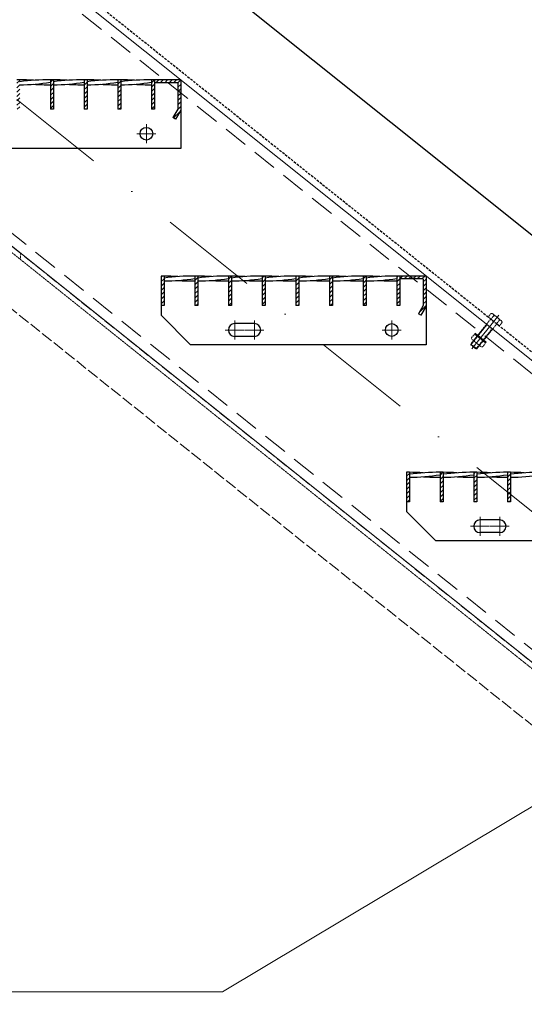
# Model space of a CAD drawing. Header units: millimetres. Extents: x -6179 to 18141, y -8419 to 8561.
# Tile 566 of 579: x 4765 to 5279, y 1125 to 2128. Entities that reach past the tile are written whole.
import ezdxf

# ---------------------------------------------------------------- set-up
doc = ezdxf.new("R2010")
doc.units = ezdxf.units.MM
for name, pattern in [('ACAD_ISO02W100', [15, 12, -3]), ('DASHDOT', [1, 0.5, -0.25, 0, -0.25]), ('HIDDEN', [0.375, 0.25, -0.125]), ('STRICHPUNKT', [25.4, 12.7, -6.35, 0, -6.35])]:
    doc.linetypes.add(name, pattern=pattern)
for name, color, linetype, lineweight in [('Aussteifung', 7, 'ACAD_ISO02W100', 15), ('Bemaßung', 7, 'Continuous', 9), ('Dübel', 7, 'Continuous', 9), ('Geländer', 7, 'Continuous', 25), ('Mutter M12', 7, 'Continuous', 9), ('Schraffur Stahl', 7, 'Continuous', 5), ('Schrauben M12', 7, 'Continuous', 9), ('Stufen&Podest', 7, 'Continuous', 9), ('Tragegurt', 7, 'Continuous', 20)]:
    doc.layers.add(name, color=color, linetype=linetype, lineweight=lineweight)
doc.layers.add('POL_Bema', color=7, linetype='Continuous')
doc.layers.add('Text', color=7, linetype='Continuous')
doc.dimstyles.new('DIN', dxfattribs={"dimtxt": 2.5, "dimasz": 2.5, "dimexe": 1.25, "dimexo": 0.625, "dimtad": 1, "dimtih": 1, "dimdec": 4, "dimdsep": 46, "dimlunit": 6, "dimtxsty": 'Standard', "dimcen": 2.5, "dimadec": 0, "dimazin": 0, "dimtfac": 1, "dimtdec": 4, "dimtmove": 0, "dimatfit": 3, "dimfxl": 0, "dimtvp": 1, "dimtolj": 1, "dimtzin": 0, "dimarcsym": 0})

# ---------------------------------------------------------------- blocks, each defined once
blk = doc.blocks.new('_Oblique')
at = {"layer": 'POL_Bema', "color": 0, "lineweight": -2}
blk.add_line((-0.5, -0.5), (0.5, 0.5), dxfattribs=at)
blk = doc.blocks.new('*D48')
at = {"layer": 'Bemaßung', "color": 0, "lineweight": -2}
for p, q in [((2929.4, 4967.2), (2929.4, 5978.7)), ((6679.4, 1967.2), (6679.4, 5978.7)), ((6679.4, 5928.7), (2929.4, 5928.7))]:
    blk.add_line(p, q, dxfattribs=at)
at = {"layer": 'DEFPOINTS', "color": 0}
for p in [(2929.4, 5928.7), (2929.4, 3667.2), (6679.4, 667.2)]:
    blk.add_point(p, dxfattribs=at)
at = {"layer": 'Bemaßung', "color": 0, "lineweight": -2, "xscale": 50, "yscale": 50, "zscale": 50, "rotation": 180}
blk.add_blockref('_Oblique', (2929.4, 5928.7), dxfattribs=at)
at = {"layer": 'Bemaßung', "color": 0, "lineweight": -2, "xscale": 50, "yscale": 50, "zscale": 50}
blk.add_blockref('_Oblique', (6679.4, 5928.7), dxfattribs=at)
at = {"layer": 'Bemaßung', "color": 0, "char_height": 100, "attachment_point": 5}
for s, insert in [('\\A1;X  (MAX. 18 STEPS) ', (4804.4, 6028.7)), ('\\A1;(MAX. 18 TRITTSTUFEN)', (4804.4, 5828.7))]:
    blk.add_mtext(s, dxfattribs=dict(at, insert=insert))

msp = doc.modelspace()

# ---------------------------------------------------------------- hatches: boundary and pattern name
at = {"layer": 'Schraffur Stahl'}
h = msp.add_hatch(dxfattribs=at)
h.set_pattern_fill('ANSI31', color=256, angle=180, style=0)
h.set_pattern_definition([(225, (-14939492.3048, 2494363.7864), (2.2450640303, -2.2450640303), [])])
h.paths.add_polyline_path([(4765.28052, 2067.207), (4765.28052, 2037.207), (4762.28052, 2037.207), (4762.28052, 2067.207)], flags=0)
h = msp.add_hatch(dxfattribs=at)
h.set_pattern_fill('ANSI31', color=256, angle=180, style=0)
h.set_pattern_definition([(225, (-14939526.6048, 2494363.7864), (2.2450640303, -2.2450640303), [])])
h.paths.add_polyline_path([(4799.58052, 2067.207), (4799.58052, 2037.207), (4796.58052, 2037.207), (4796.58052, 2067.207)], flags=0)
h = msp.add_hatch(dxfattribs=at)
h.set_pattern_fill('ANSI31', color=256, angle=180, style=0)
h.set_pattern_definition([(225, (-14939560.9048, 2494363.7864), (2.2450640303, -2.2450640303), [])])
h.paths.add_polyline_path([(4833.88052, 2067.207), (4833.88052, 2037.207), (4830.88052, 2037.207), (4830.88052, 2067.207)], flags=0)
h = msp.add_hatch(dxfattribs=at)
h.set_pattern_fill('ANSI31', color=256, angle=180, style=0)
h.set_pattern_definition([(225, (-14939595.2048, 2494363.7864), (2.2450640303, -2.2450640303), [])])
h.paths.add_polyline_path([(4868.18052, 2067.207), (4868.18052, 2037.207), (4865.18052, 2037.207), (4865.18052, 2067.207)], flags=0)
h = msp.add_hatch(dxfattribs=at)
h.set_pattern_fill('ANSI31', color=256, angle=180, style=0)
h.set_pattern_definition([(225, (-14939629.5048, 2494363.7864), (2.2450640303, -2.2450640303), [])])
h.paths.add_polyline_path([(4902.48052, 2067.207), (4902.48052, 2037.207), (4899.48052, 2037.207), (4899.48052, 2067.207)], flags=0)
h = msp.add_hatch(dxfattribs=at)
h.set_pattern_fill('ANSI31', color=256, angle=180, style=0)
h.set_pattern_definition([(225, (-14939656.4048, 2494363.7864), (2.2450640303, -2.2450640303), [])])
h.paths.add_polyline_path([(4929.38052, 2067.207), (4929.38052, 2036.40315), (4924.07112, 2027.207), (4921.47304, 2028.707), (4926.38052, 2037.207), (4926.38052, 2064.207), (4902.48052, 2064.207), (4902.48052, 2067.207)], flags=0)
h = msp.add_hatch(dxfattribs=at)
h.set_pattern_fill('ANSI31', color=256, angle=180, style=0)
h.set_pattern_definition([(225, (-14939639.4048, 2494163.7864), (2.2450640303, -2.2450640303), [])])
h.paths.add_polyline_path([(4912.38052, 1867.207), (4912.38052, 1837.207), (4909.38052, 1837.207), (4909.38052, 1867.207)], flags=0)
h = msp.add_hatch(dxfattribs=at)
h.set_pattern_fill('ANSI31', color=256, angle=180, style=0)
h.set_pattern_definition([(225, (-14939673.7048, 2494163.7864), (2.2450640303, -2.2450640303), [])])
h.paths.add_polyline_path([(4946.68052, 1867.207), (4946.68052, 1837.207), (4943.68052, 1837.207), (4943.68052, 1867.207)], flags=0)
h = msp.add_hatch(dxfattribs=at)
h.set_pattern_fill('ANSI31', color=256, angle=180, style=0)
h.set_pattern_definition([(225, (-14939708.0048, 2494163.7864), (2.2450640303, -2.2450640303), [])])
h.paths.add_polyline_path([(4980.98052, 1867.207), (4980.98052, 1837.207), (4977.98052, 1837.207), (4977.98052, 1867.207)], flags=0)
h = msp.add_hatch(dxfattribs=at)
h.set_pattern_fill('ANSI31', color=256, angle=180, style=0)
h.set_pattern_definition([(225, (-14939742.3048, 2494163.7864), (2.2450640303, -2.2450640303), [])])
h.paths.add_polyline_path([(5015.28052, 1867.207), (5015.28052, 1837.207), (5012.28052, 1837.207), (5012.28052, 1867.207)], flags=0)
h = msp.add_hatch(dxfattribs=at)
h.set_pattern_fill('ANSI31', color=256, angle=180, style=0)
h.set_pattern_definition([(225, (-14939776.6048, 2494163.7864), (2.2450640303, -2.2450640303), [])])
h.paths.add_polyline_path([(5049.58052, 1867.207), (5049.58052, 1837.207), (5046.58052, 1837.207), (5046.58052, 1867.207)], flags=0)
h = msp.add_hatch(dxfattribs=at)
h.set_pattern_fill('ANSI31', color=256, angle=180, style=0)
h.set_pattern_definition([(225, (-14939810.9048, 2494163.7864), (2.2450640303, -2.2450640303), [])])
h.paths.add_polyline_path([(5083.88052, 1867.207), (5083.88052, 1837.207), (5080.88052, 1837.207), (5080.88052, 1867.207)], flags=0)
h = msp.add_hatch(dxfattribs=at)
h.set_pattern_fill('ANSI31', color=256, angle=180, style=0)
h.set_pattern_definition([(225, (-14939845.2048, 2494163.7864), (2.2450640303, -2.2450640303), [])])
h.paths.add_polyline_path([(5118.18052, 1867.207), (5118.18052, 1837.207), (5115.18052, 1837.207), (5115.18052, 1867.207)], flags=0)
h = msp.add_hatch(dxfattribs=at)
h.set_pattern_fill('ANSI31', color=256, angle=180, style=0)
h.set_pattern_definition([(225, (-14939879.5048, 2494163.7864), (2.2450640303, -2.2450640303), [])])
h.paths.add_polyline_path([(5152.48052, 1867.207), (5152.48052, 1837.207), (5149.48052, 1837.207), (5149.48052, 1867.207)], flags=0)
h = msp.add_hatch(dxfattribs=at)
h.set_pattern_fill('ANSI31', color=256, angle=180, style=0)
h.set_pattern_definition([(225, (-14939906.4048, 2494163.7864), (2.2450640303, -2.2450640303), [])])
h.paths.add_polyline_path([(5179.38052, 1867.207), (5179.38052, 1836.40315), (5174.07112, 1827.207), (5171.47304, 1828.707), (5176.38052, 1837.207), (5176.38052, 1864.207), (5152.48052, 1864.207), (5152.48052, 1867.207)], flags=0)
h = msp.add_hatch(dxfattribs=at)
h.set_pattern_fill('ANSI31', color=256, angle=180, style=0)
h.set_pattern_definition([(225, (-14939889.4048, 2493963.7864), (2.2450640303, -2.2450640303), [])])
h.paths.add_polyline_path([(5162.38052, 1667.207), (5162.38052, 1637.207), (5159.38052, 1637.207), (5159.38052, 1667.207)], flags=0)
h = msp.add_hatch(dxfattribs=at)
h.set_pattern_fill('ANSI31', color=256, angle=180, style=0)
h.set_pattern_definition([(225, (-14939923.7048, 2493963.7864), (2.2450640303, -2.2450640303), [])])
h.paths.add_polyline_path([(5196.68052, 1667.207), (5196.68052, 1637.207), (5193.68052, 1637.207), (5193.68052, 1667.207)], flags=0)
h = msp.add_hatch(dxfattribs=at)
h.set_pattern_fill('ANSI31', color=256, angle=180, style=0)
h.set_pattern_definition([(225, (-14939958.0048, 2493963.7864), (2.2450640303, -2.2450640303), [])])
h.paths.add_polyline_path([(5230.98052, 1667.207), (5230.98052, 1637.207), (5227.98052, 1637.207), (5227.98052, 1667.207)], flags=0)
h = msp.add_hatch(dxfattribs=at)
h.set_pattern_fill('ANSI31', color=256, angle=180, style=0)
h.set_pattern_definition([(225, (-14939992.3048, 2493963.7864), (2.2450640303, -2.2450640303), [])])
h.paths.add_polyline_path([(5265.28052, 1667.207), (5265.28052, 1637.207), (5262.28052, 1637.207), (5262.28052, 1667.207)], flags=0)

# ---------------------------------------------------------------- linework, layer by layer
at = {"layer": 'Aussteifung'}
for p, q in [((4676.44306, 1962.207), (5547.22458, 1265.58179)), ((5547.22458, 1201.55054), (4676.44306, 1898.17576))]:
    msp.add_line(p, q, dxfattribs=at)
at = {"layer": 'Aussteifung', "linetype": 'HIDDEN'}
for p, q in [((4685.38567, 1948.64979), (5556.19091, 1252.0056)), ((4766.08258, 1890.49538), (4766.08258, 1884.09226))]:
    msp.add_line(p, q, dxfattribs=at)
at = {"layer": 'Dübel', "linetype": 'DASHDOT', "lineweight": 9, "ltscale": 200}
msp.add_line((2887.28679, 3547.207), (6699.78679, 497.207), dxfattribs=at)
at = {"layer": 'Geländer'}
msp.add_line((4145.88638, 2822.06479), (5319.68212, 1883.0282), dxfattribs=at)
at = {"layer": 'Geländer', "linetype": 'HIDDEN', "ltscale": 10}
msp.add_line((4131.07403, 2714.81656), (5326.43761, 1758.5257), dxfattribs=at)
at = {"layer": 'Mutter M12', "linetype": 'HIDDEN'}
for p, q in [((5227.68373, 1806.86813), (5226.01822, 1804.78624)), ((5230.02634, 1807.12842), (5230.27873, 1806.9265)), ((5230.02634, 1807.12842), (5238.84459, 1800.07382)), ((5226.27851, 1802.44364), (5226.5309, 1802.24172)), ((5226.27851, 1802.44364), (5235.09677, 1795.38903)), ((5230.53902, 1804.5839), (5228.87351, 1802.50201)), ((5236.24959, 1800.01544), (5234.58408, 1797.93355)), ((5237.43937, 1795.64932), (5239.10488, 1797.73121)), ((5238.84459, 1800.07382), (5238.5922, 1800.27573)), ((5235.09677, 1795.38903), (5234.84437, 1795.59095))]:
    msp.add_line(p, q, dxfattribs=at)
for centre, start, end in [((5228.98518, 1805.82697), 51.34019171, 141.34019171), ((5229.23757, 1805.62506), 321.34019171, 51.34019171), ((5227.31967, 1803.74508), 141.34019171, 231.34019171), ((5227.57206, 1803.54317), 231.34019171, 321.34019171), ((5230.17496, 1801.46085), 141.34019171, 231.34019171), ((5231.84047, 1803.54274), 51.34019171, 141.34019171), ((5233.28264, 1798.97471), 231.34019171, 321.34019171), ((5235.88553, 1796.89239), 141.34019171, 231.34019171), ((5234.94815, 1801.0566), 321.34019171, 51.34019171), ((5237.55104, 1798.97428), 51.34019171, 141.34019171), ((5237.80343, 1798.77237), 321.34019171, 51.34019171), ((5236.13792, 1796.69048), 231.34019171, 321.34019171)]:
    msp.add_arc(centre, 1.66667, start, end, dxfattribs=at)
at = {"layer": 'Schrauben M12', "linetype": 'STRICHPUNKT', "lineweight": 9, "ltscale": 10}
msp.add_line((5225.94365, 1792.98634), (5253.49895, 1827.43048), dxfattribs=at)
at = {"layer": 'Schrauben M12', "linetype": 'HIDDEN'}
for p, q in [((5244.93071, 1828.42685), (5242.64016, 1825.56366)), ((5247.27331, 1828.68714), (5247.5257, 1828.48522)), ((5256.09157, 1821.63253), (5247.27331, 1828.68714)), ((5250.1286, 1826.40291), (5253.23628, 1823.91676)), ((5244.7275, 1822.86929), (5224.85189, 1798.02478)), ((5250.97445, 1817.87173), (5231.09884, 1793.02722)), ((5247.10134, 1813.03034), (5240.85439, 1818.0279)), ((5244.60256, 1823.99374), (5242.64016, 1825.56366)), ((5244.60256, 1823.99374), (5254.06131, 1816.42674)), ((5247.78599, 1826.14262), (5245.49545, 1823.27943)), ((5253.49657, 1821.57416), (5251.20602, 1818.71097)), ((5256.35186, 1819.28993), (5254.06131, 1816.42674)), ((5256.09157, 1821.63253), (5255.83918, 1821.83445)), ((5224.95601, 1797.08773), (5224.85189, 1798.02478)), ((5230.1618, 1792.9231), (5224.95601, 1797.08773)), ((5231.09884, 1793.02722), (5230.1618, 1792.9231))]:
    msp.add_line(p, q, dxfattribs=at)
at = {"layer": 'Schrauben M12', "linetype": 'HIDDEN', "lineweight": 9}
for p, q in [((5241.37497, 1817.61144), (5224.95601, 1797.08773)), ((5241.37497, 1817.61144), (5241.27086, 1818.54848)), ((5229.03034, 1808.41775), (5229.44681, 1808.93833)), ((5240.32111, 1799.38514), (5229.03034, 1808.41775)), ((5229.03034, 1808.41775), (5229.15012, 1807.82939)), ((5239.72081, 1799.37284), (5229.15012, 1807.82939)), ((5240.73757, 1799.90571), (5229.44681, 1808.93833)), ((5246.58076, 1813.4468), (5230.1618, 1792.9231)), ((5246.58076, 1813.4468), (5247.51781, 1813.55092)), ((5231.09884, 1793.02722), (5224.85189, 1798.02478)), ((5240.32111, 1799.38514), (5239.72081, 1799.37284)), ((5240.32111, 1799.38514), (5240.73757, 1799.90571))]:
    msp.add_line(p, q, dxfattribs=at)
at = {"layer": 'Schrauben M12', "linetype": 'HIDDEN'}
for centre, radius, start, end in [((5246.23216, 1827.38569), 1.66667, 51.34019171, 141.34019171), ((5246.48455, 1827.18378), 1.66667, 321.34019171, 51.34019171), ((5249.08744, 1825.10146), 1.66667, 51.34019171, 141.34019171), ((5244.10281, 1823.36904), 0.8, 321.34019171, 51.34019171), ((5251.59915, 1817.37197), 0.8, 51.34019171, 141.34019171), ((5252.19512, 1822.61532), 1.66667, 321.34019171, 51.34019171), ((5254.79802, 1820.533), 1.66667, 51.34019171, 141.34019171), ((5255.05041, 1820.33109), 1.66667, 321.34019171, 51.34019171)]:
    msp.add_arc(centre, radius, start, end, dxfattribs=at)
at = {"layer": 'Stufen&Podest', "lineweight": 30}
for p, q in [((4765.28052, 2067.207), (4762.28052, 2067.207)), ((4796.58052, 2067.207), (4796.58052, 2037.207)), ((4799.58052, 2067.207), (4796.58052, 2067.207)), ((4799.58052, 2067.207), (4799.58052, 2037.207)), ((4830.88052, 2067.207), (4830.88052, 2037.207)), ((4833.88052, 2067.207), (4830.88052, 2067.207)), ((4833.88052, 2067.207), (4833.88052, 2037.207)), ((4865.18052, 2067.207), (4865.18052, 2037.207)), ((4868.18052, 2067.207), (4865.18052, 2067.207)), ((4868.18052, 2067.207), (4868.18052, 2037.207)), ((4899.48052, 2067.207), (4899.48052, 2037.207)), ((4902.48052, 2067.207), (4899.48052, 2067.207)), ((4902.48052, 2067.207), (4902.48052, 2037.207)), ((4929.38052, 2067.207), (4902.48052, 2067.207)), ((4929.38052, 2067.207), (4929.38052, 1997.207)), ((4926.38052, 2064.207), (4902.48052, 2064.207)), ((4926.38052, 2064.207), (4926.38052, 2037.207)), ((4799.58052, 2037.207), (4796.58052, 2037.207)), ((4833.88052, 2037.207), (4830.88052, 2037.207)), ((4868.18052, 2037.207), (4865.18052, 2037.207)), ((4902.48052, 2037.207), (4899.48052, 2037.207)), ((4926.38052, 2037.207), (4921.47304, 2028.707)), ((4924.07112, 2027.207), (4921.47304, 2028.707)), ((4929.38052, 2036.40315), (4924.07112, 2027.207)), ((4929.38052, 1997.207), (4689.38052, 1997.207)), ((4909.38052, 1867.207), (4909.38052, 1827.207)), ((4912.38052, 1867.207), (4909.38052, 1867.207)), ((4912.38052, 1867.207), (4912.38052, 1837.207)), ((4943.68052, 1867.207), (4943.68052, 1837.207)), ((4946.68052, 1867.207), (4943.68052, 1867.207)), ((4946.68052, 1867.207), (4946.68052, 1837.207)), ((4977.98052, 1867.207), (4977.98052, 1837.207)), ((4980.98052, 1867.207), (4977.98052, 1867.207)), ((4980.98052, 1867.207), (4980.98052, 1837.207)), ((5012.28052, 1867.207), (5012.28052, 1837.207)), ((5015.28052, 1867.207), (5012.28052, 1867.207)), ((5015.28052, 1867.207), (5015.28052, 1837.207)), ((5046.58052, 1867.207), (5046.58052, 1837.207)), ((5049.58052, 1867.207), (5046.58052, 1867.207)), ((5049.58052, 1867.207), (5049.58052, 1837.207)), ((5080.88052, 1867.207), (5080.88052, 1837.207)), ((5083.88052, 1867.207), (5080.88052, 1867.207)), ((5083.88052, 1867.207), (5083.88052, 1837.207)), ((5115.18052, 1867.207), (5115.18052, 1837.207)), ((5118.18052, 1867.207), (5115.18052, 1867.207)), ((5118.18052, 1867.207), (5118.18052, 1837.207)), ((5149.48052, 1867.207), (5149.48052, 1837.207)), ((5152.48052, 1867.207), (5149.48052, 1867.207)), ((5152.48052, 1867.207), (5152.48052, 1837.207)), ((5179.38052, 1867.207), (5152.48052, 1867.207)), ((5179.38052, 1867.207), (5179.38052, 1797.207)), ((5176.38052, 1864.207), (5152.48052, 1864.207)), ((5176.38052, 1864.207), (5176.38052, 1837.207)), ((4912.38052, 1837.207), (4909.38052, 1837.207)), ((4946.68052, 1837.207), (4943.68052, 1837.207)), ((4980.98052, 1837.207), (4977.98052, 1837.207)), ((5015.28052, 1837.207), (5012.28052, 1837.207)), ((5049.58052, 1837.207), (5046.58052, 1837.207)), ((5083.88052, 1837.207), (5080.88052, 1837.207)), ((5118.18052, 1837.207), (5115.18052, 1837.207)), ((5152.48052, 1837.207), (5149.48052, 1837.207)), ((5176.38052, 1837.207), (5171.47304, 1828.707)), ((5179.38052, 1836.40315), (5174.07112, 1827.207)), ((4939.38052, 1797.207), (4909.38052, 1827.207)), ((5174.07112, 1827.207), (5171.47304, 1828.707)), ((5004.38052, 1818.707), (4984.38052, 1818.707)), ((5179.38052, 1797.207), (4939.38052, 1797.207)), ((5004.38052, 1805.707), (4984.38052, 1805.707)), ((5159.38052, 1667.207), (5159.38052, 1627.207)), ((5162.38052, 1667.207), (5159.38052, 1667.207)), ((5162.38052, 1667.207), (5162.38052, 1637.207)), ((5193.68052, 1667.207), (5193.68052, 1637.207)), ((5196.68052, 1667.207), (5193.68052, 1667.207)), ((5196.68052, 1667.207), (5196.68052, 1637.207)), ((5227.98052, 1667.207), (5227.98052, 1637.207)), ((5230.98052, 1667.207), (5227.98052, 1667.207)), ((5230.98052, 1667.207), (5230.98052, 1637.207)), ((5262.28052, 1667.207), (5262.28052, 1637.207)), ((5265.28052, 1667.207), (5262.28052, 1667.207)), ((5265.28052, 1667.207), (5265.28052, 1637.207)), ((5162.38052, 1637.207), (5159.38052, 1637.207)), ((5196.68052, 1637.207), (5193.68052, 1637.207)), ((5230.98052, 1637.207), (5227.98052, 1637.207)), ((5265.28052, 1637.207), (5262.28052, 1637.207)), ((5189.38052, 1597.207), (5159.38052, 1627.207)), ((5254.38052, 1618.707), (5234.38052, 1618.707)), ((5254.38052, 1605.707), (5234.38052, 1605.707)), ((5429.38052, 1597.207), (5189.38052, 1597.207))]:
    msp.add_line(p, q, dxfattribs=at)
at = {"layer": 'Stufen&Podest'}
for p, q in [((4929.38052, 2067.207), (4929.38052, 2012.207)), ((4929.38052, 2067.207), (4929.38052, 2012.207)), ((5179.38052, 1867.207), (5179.38052, 1812.207)), ((5179.38052, 1867.207), (5179.38052, 1812.207))]:
    msp.add_line(p, q, dxfattribs=at)
at = {"layer": 'Stufen&Podest', "linetype": 'STRICHPUNKT', "lineweight": 9, "ltscale": 10}
for p, q in [((4894.38052, 2002.49091), (4894.38052, 2021.92309)), ((4884.66443, 2012.207), (4904.09661, 2012.207)), ((4984.38052, 1802.49091), (4984.38052, 1821.92309)), ((5004.38052, 1802.49091), (5004.38052, 1821.92309)), ((5144.38052, 1802.49091), (5144.38052, 1821.92309)), ((4974.66443, 1812.207), (4994.09661, 1812.207)), ((4994.66443, 1812.207), (5014.09661, 1812.207)), ((5134.66443, 1812.207), (5154.09661, 1812.207)), ((5234.38052, 1602.49091), (5234.38052, 1621.92309)), ((5254.38052, 1602.49091), (5254.38052, 1621.92309)), ((5224.66443, 1612.207), (5244.09661, 1612.207)), ((5244.66443, 1612.207), (5264.09661, 1612.207))]:
    msp.add_line(p, q, dxfattribs=at)
at = {"layer": 'Stufen&Podest', "lineweight": 30}
for centre in [(4894.38052, 2012.207), (5144.38052, 1812.207)]:
    msp.add_circle(centre, 6.5, dxfattribs=at)
for centre, radius, start, end in [((4794.27952, 1862.22874), 204.99118, 89.35684827, 98.1326063), ((4764.58152, 1862.21701), 204.99118, 85.86862885, 89.80462654), ((4828.57952, 1862.22874), 204.99118, 89.35684827, 98.13260629), ((4798.88152, 1862.21701), 204.99118, 85.86862888, 89.80462659), ((4862.87952, 1862.22874), 204.99118, 89.35684827, 98.13260629), ((4833.18152, 1862.21701), 204.99118, 85.868629, 89.80462683), ((4897.17952, 1862.22874), 204.99118, 89.35684827, 98.13260629), ((4867.48152, 1862.21701), 204.99118, 85.86862901, 89.80462684), ((4764.58152, 2267.17354), 204.99118, 270.19537315, 278.98056321), ((4794.27952, 2267.18526), 204.99118, 265.86862907, 270.64315173), ((4798.88152, 2267.17354), 204.99118, 270.19537316, 278.98056321), ((4828.57952, 2267.18526), 204.99118, 265.86862913, 270.64315173), ((4833.18152, 2267.17354), 204.99118, 270.19537316, 278.98056321), ((4862.87952, 2267.18526), 204.99118, 265.8686291, 270.64315173), ((4867.48152, 2267.17354), 204.99118, 270.19537309, 278.98056321), ((4897.17952, 2267.18526), 204.99118, 265.86862902, 270.64315173), ((4941.37952, 1662.22874), 204.99118, 89.35684827, 98.1326063), ((4911.68152, 1662.21701), 204.99118, 85.86862889, 89.80462661), ((4975.67952, 1662.22874), 204.99118, 89.35684827, 98.13260629), ((4945.98152, 1662.21701), 204.99118, 85.8686289, 89.80462661), ((5009.97952, 1662.22874), 204.99118, 89.35684827, 98.13260629), ((4980.28152, 1662.21701), 204.99118, 85.86862891, 89.80462661), ((5044.27952, 1662.22874), 204.99118, 89.35684827, 98.1326063), ((5014.58152, 1662.21701), 204.99118, 85.86862885, 89.80462654), ((5078.57952, 1662.22874), 204.99118, 89.35684827, 98.13260629), ((5048.88152, 1662.21701), 204.99118, 85.86862888, 89.80462659), ((5112.87952, 1662.22874), 204.99118, 89.35684827, 98.13260629), ((5083.18152, 1662.21701), 204.99118, 85.868629, 89.80462683), ((5147.17952, 1662.22874), 204.99118, 89.35684827, 98.13260629), ((5117.48152, 1662.21701), 204.99118, 85.86862901, 89.80462684), ((4911.68152, 2067.17354), 204.99118, 270.19537315, 278.98056321), ((4941.37952, 2067.18526), 204.99118, 265.86862905, 270.64315173), ((4945.98152, 2067.17354), 204.99118, 270.19537315, 278.98056321), ((4975.67952, 2067.18526), 204.99118, 265.86862909, 270.64315173), ((4980.28152, 2067.17354), 204.99118, 270.19537315, 278.98056321), ((5009.97952, 2067.18526), 204.99118, 265.86862909, 270.64315173), ((5014.58152, 2067.17354), 204.99118, 270.19537315, 278.98056321), ((5044.27952, 2067.18526), 204.99118, 265.86862907, 270.64315173), ((5048.88152, 2067.17354), 204.99118, 270.19537316, 278.98056321), ((5078.57952, 2067.18526), 204.99118, 265.86862913, 270.64315173), ((5083.18152, 2067.17354), 204.99118, 270.19537316, 278.98056321), ((5112.87952, 2067.18526), 204.99118, 265.8686291, 270.64315173), ((5117.48152, 2067.17354), 204.99118, 270.19537309, 278.98056321), ((5147.17952, 2067.18526), 204.99118, 265.86862902, 270.64315173), ((4984.38052, 1812.207), 6.5, 90, 270), ((5004.38052, 1812.207), 6.5, 270, 90), ((5191.37952, 1462.22874), 204.99118, 89.35684827, 98.1326063), ((5161.68152, 1462.21701), 204.99118, 85.86862889, 89.80462661), ((5225.67952, 1462.22874), 204.99118, 89.35684827, 98.13260629), ((5195.98152, 1462.21701), 204.99118, 85.8686289, 89.80462661), ((5259.97952, 1462.22874), 204.99118, 89.35684827, 98.13260629), ((5230.28152, 1462.21701), 204.99118, 85.86862891, 89.80462661), ((5294.27952, 1462.22874), 204.99118, 89.35684827, 98.1326063), ((5264.58152, 1462.21701), 204.99118, 85.86862885, 89.80462654), ((5161.68152, 1867.17354), 204.99118, 270.19537315, 278.98056321), ((5191.37952, 1867.18526), 204.99118, 265.86862905, 270.64315173), ((5195.98152, 1867.17354), 204.99118, 270.19537315, 278.98056321), ((5225.67952, 1867.18526), 204.99118, 265.86862909, 270.64315173), ((5230.28152, 1867.17354), 204.99118, 270.19537315, 278.98056321), ((5259.97952, 1867.18526), 204.99118, 265.86862909, 270.64315173), ((5264.58152, 1867.17354), 204.99118, 270.19537315, 278.98056321), ((5234.38052, 1612.207), 6.5, 90, 270), ((5254.38052, 1612.207), 6.5, 270, 90)]:
    msp.add_arc(centre, radius, start, end, dxfattribs=at)
at = {"layer": 'Text', "lineweight": 9}
for q in [(5450.92473, 1424.47413), (2446.84135, 1137.78038)]:
    msp.add_line((4971.81403, 1137.78038), q, dxfattribs=at)
at = {"layer": 'Tragegurt'}
for p, q in [((2929.38052, 3667.207), (6891.88052, 497.207)), ((2845.19306, 3427.207), (6507.69306, 497.207))]:
    msp.add_line(p, q, dxfattribs=at)
at = {"layer": 'Tragegurt', "linetype": 'HIDDEN', "ltscale": 100}
for p, q in [((2925.7324, 3656.807), (6875.2324, 497.207)), ((2848.84119, 3437.607), (6524.34119, 497.207))]:
    msp.add_line(p, q, dxfattribs=at)

# ---------------------------------------------------------------- dimensions: what is measured, and where the dimension line sits
at = {"layer": 'Bemaßung'}
dim = msp.add_linear_dim(base=(2929.38052, 5928.69125), p1=(6679.38052, 667.207), p2=(2929.38052, 3667.207), text='X  (MAX. 18 STEPS) \\X (MAX. 18 TRITTSTUFEN)', dimstyle='DIN', override={"dimscale": 100, "dimtxt": 1, "dimasz": 0.5, "dimexe": 0.5, "dimexo": 13, "dimgap": 0.5, "dimtih": 0, "dimdec": 2, "dimblk1": 'Oblique', "dimblk2": 'Oblique', "dimsah": 1, "dimtmove": 2}, dxfattribs=at)
dim.commit()
dim.dimension.update_dxf_attribs({"geometry": '*D48', "text_midpoint": (4804.38052, 5928.69125)})

doc.saveas('drawing.dxf')
